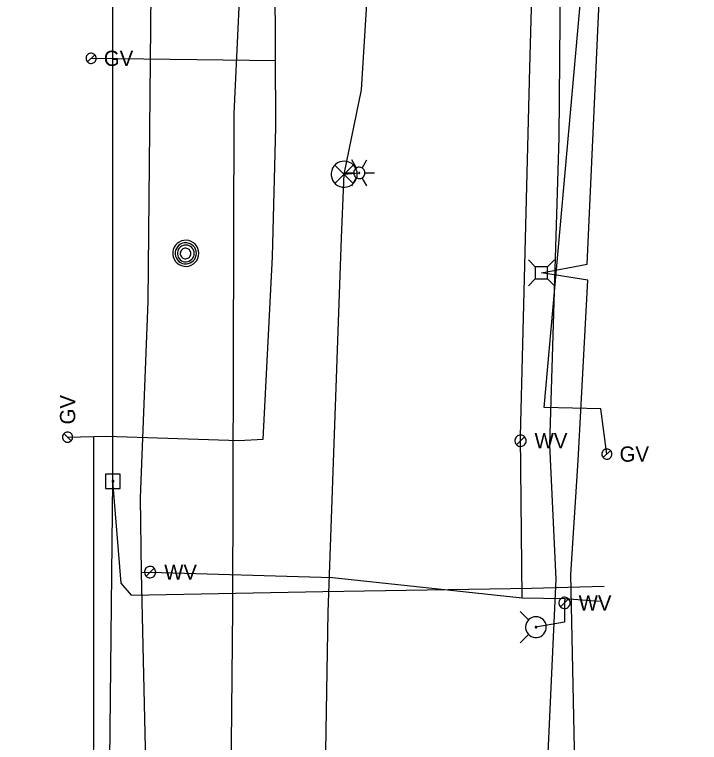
# Model space of a CAD drawing. Extents: x 600849 to 606371, y 330010 to 403088.
# Drawn here: x 601990.9 to 602163.9, y 362569.6 to 362753.4 of the extents above; entities that cross this region are included whole.
import ezdxf

# ---------------------------------------------------------------- set-up
doc = ezdxf.new("R2010")
doc.units = 0
for name, color, linetype in [('E_LTG', 7, 'Continuous'), ('E_SIG', 7, 'Continuous'), ('E_UTL_AG_Bold', 7, 'Continuous'), ('E_UTL_E_UG', 7, 'Continuous'), ('E_UTL_EPowerPole', 7, 'Continuous'), ('E_UTL_FO_UG', 7, 'Continuous'), ('E_UTL_G', 7, 'Continuous'), ('E_UTL_G_UG', 7, 'Continuous'), ('E_UTL_MH', 7, 'Continuous'), ('E_UTL_Overhead', 7, 'Continuous'), ('E_UTL_T_UG', 7, 'Continuous'), ('E_UTL_TV_UG', 7, 'Continuous'), ('E_UTL_W', 7, 'Continuous'), ('E_UTL_W_UG', 7, 'Continuous'), ('E_UTL_WHydrant', 7, 'Continuous')]:
    doc.layers.add(name, color=color, linetype=linetype)

msp = doc.modelspace()

# ---------------------------------------------------------------- linework, layer by layer
at = {"layer": 'E_LTG'}
for points in [[(602077.3, 362714.65), (602076.11, 362716.71)], [(602078.73, 362714.65), (602079.92, 362716.71)], [(602079.44, 362713.41), (602079.42, 362713.68), (602079.34, 362713.94), (602079.22, 362714.19), (602079.05, 362714.4), (602078.84, 362714.58), (602078.61, 362714.71), (602078.35, 362714.8), (602078.08, 362714.84), (602077.81, 362714.83), (602077.55, 362714.76), (602077.3, 362714.65), (602077.08, 362714.49), (602076.89, 362714.3), (602076.75, 362714.07), (602076.64, 362713.82), (602076.59, 362713.55), (602076.59, 362713.28), (602076.64, 362713.01), (602076.75, 362712.76), (602076.89, 362712.53), (602077.08, 362712.33), (602077.3, 362712.18), (602077.55, 362712.06), (602077.81, 362712), (602078.08, 362711.99), (602078.35, 362712.02), (602078.61, 362712.11), (602078.84, 362712.25), (602079.05, 362712.43), (602079.22, 362712.64), (602079.34, 362712.88), (602079.42, 362713.14), (602079.44, 362713.41)], [(602079.44, 362713.41), (602079.42, 362713.68), (602079.34, 362713.94), (602079.22, 362714.19), (602079.05, 362714.4), (602078.84, 362714.58), (602078.61, 362714.71), (602078.35, 362714.8), (602078.08, 362714.84), (602077.81, 362714.83), (602077.55, 362714.76), (602077.3, 362714.65), (602077.08, 362714.49), (602076.89, 362714.3), (602076.75, 362714.07), (602076.64, 362713.82), (602076.59, 362713.55), (602076.59, 362713.28), (602076.64, 362713.01), (602076.75, 362712.76), (602076.89, 362712.53), (602077.08, 362712.33), (602077.3, 362712.18), (602077.55, 362712.06), (602077.81, 362712), (602078.08, 362711.99), (602078.35, 362712.02), (602078.61, 362712.11), (602078.84, 362712.25), (602079.05, 362712.43), (602079.22, 362712.64), (602079.34, 362712.88), (602079.42, 362713.14), (602079.44, 362713.41)], [(602079.44, 362713.41), (602079.42, 362713.68), (602079.34, 362713.94), (602079.22, 362714.19), (602079.05, 362714.4), (602078.84, 362714.58), (602078.61, 362714.71), (602078.35, 362714.8), (602078.08, 362714.84), (602077.81, 362714.83), (602077.55, 362714.76), (602077.3, 362714.65), (602077.08, 362714.49), (602076.89, 362714.3), (602076.75, 362714.07), (602076.64, 362713.82), (602076.59, 362713.55), (602076.59, 362713.28), (602076.64, 362713.01), (602076.75, 362712.76), (602076.89, 362712.53), (602077.08, 362712.33), (602077.3, 362712.18), (602077.55, 362712.06), (602077.81, 362712), (602078.08, 362711.99), (602078.35, 362712.02), (602078.61, 362712.11), (602078.84, 362712.25), (602079.05, 362712.43), (602079.22, 362712.64), (602079.34, 362712.88), (602079.42, 362713.14), (602079.44, 362713.41)], [(602074.21, 362713.41), (602076.59, 362713.41)], [(602078.13, 362713.41), (602078.13, 362713.44), (602078.13, 362713.46), (602078.12, 362713.48), (602078.1, 362713.49), (602078.08, 362713.51), (602078.07, 362713.52), (602078.04, 362713.53), (602078.02, 362713.53), (602078, 362713.53), (602077.98, 362713.53), (602077.96, 362713.52), (602077.94, 362713.5), (602077.92, 362713.49), (602077.91, 362713.47), (602077.9, 362713.45), (602077.9, 362713.42), (602077.9, 362713.4), (602077.9, 362713.38), (602077.91, 362713.36), (602077.92, 362713.34), (602077.94, 362713.32), (602077.96, 362713.31), (602077.98, 362713.3), (602078, 362713.29), (602078.02, 362713.29), (602078.04, 362713.3), (602078.07, 362713.3), (602078.08, 362713.32), (602078.1, 362713.33), (602078.12, 362713.35), (602078.13, 362713.37), (602078.13, 362713.39), (602078.13, 362713.41)], [(602079.44, 362713.41), (602081.83, 362713.41)], [(602076.11, 362710.11), (602077.3, 362712.18)], [(602079.92, 362710.11), (602078.73, 362712.18)]]:
    msp.add_lwpolyline(points, dxfattribs=at)
at = {"layer": 'E_SIG'}
for points in [[(602077.48, 362713.08), (602077.42, 362713.7), (602077.25, 362714.3), (602076.96, 362714.86), (602076.57, 362715.35), (602076.1, 362715.76), (602075.55, 362716.08), (602074.96, 362716.28), (602074.34, 362716.37), (602073.71, 362716.34), (602073.1, 362716.2), (602072.53, 362715.93), (602072.02, 362715.57), (602071.59, 362715.12), (602071.25, 362714.59), (602071.02, 362714.01), (602070.9, 362713.39), (602070.9, 362712.76), (602071.02, 362712.15), (602071.25, 362711.56), (602071.59, 362711.04), (602072.02, 362710.58), (602072.53, 362710.22), (602073.1, 362709.96), (602073.71, 362709.81), (602074.34, 362709.78), (602074.96, 362709.87), (602075.55, 362710.08), (602076.1, 362710.39), (602076.57, 362710.8), (602076.96, 362711.29), (602077.25, 362711.85), (602077.42, 362712.45), (602077.48, 362713.08)], [(602076.45, 362715.41), (602071.84, 362710.75)], [(602071.84, 362715.36), (602076.49, 362710.71)]]:
    msp.add_lwpolyline(points, dxfattribs=at)
at = {"layer": 'E_UTL_AG_Bold'}
for points in [[(602122.46, 362689.72), (602120.71, 362691.47)], [(602125.56, 362689.72), (602127.31, 362691.47)], [(602125.56, 362689.72), (602122.46, 362689.72)], [(602122.46, 362689.72), (602122.46, 362686.63)], [(602125.56, 362686.63), (602125.56, 362689.72)], [(602122.46, 362686.63), (602120.71, 362684.87)], [(602122.46, 362686.63), (602125.56, 362686.63)], [(602125.56, 362686.63), (602127.31, 362684.87)]]:
    msp.add_lwpolyline(points, dxfattribs=at)
at = {"layer": 'E_UTL_E_UG'}
for points in [[(602127.16, 361969.58), (602118.86, 362084.69), (602120.78, 362185.95), (602122.24, 362258.58), (602123.84, 362368.46), (602125.59, 362450.35), (602124.93, 362550.41), (602127.73, 362610.78), (602126.17, 362644.72), (602128.54, 362722.37), (602129.66, 362860.25), (602130.66, 362957.55), (602132.2, 363238.39)], [(602074.18, 362713.08), (602078.59, 362734.37), (602081.83, 362787.58), (602082, 362843.06), (602079.9, 362868.76), (602083.06, 362917), (602084.54, 362975.89), (602084.19, 363021.29), (602082.84, 363096.01), (602083.34, 363175.19), (602083.68, 363203.09)], [(601990.89, 362161.71), (602000.2, 362169.24), (602002.42, 362170.35), (602013.65, 362177.81), (602031.68, 362181.87), (602062.88, 362189.43), (602074.49, 362234.65), (602077.96, 362277.66), (602076.81, 362327.76), (602077.23, 362340.04), (602078.64, 362380.35), (602075.91, 362430.33), (602069.35, 362504.17), (602068.62, 362512.42), (602070.15, 362602.43), (602073.48, 362696.99), (602074.18, 362713.08), (602078.02, 362713.41)]]:
    msp.add_lwpolyline(points, dxfattribs=at)
at = {"layer": 'E_UTL_EPowerPole'}
for points in [[(602015.73, 362637.35), (602015.73, 362640.26)], [(602017.57, 362637.35), (602013.88, 362637.35)], [(602013.88, 362637.35), (602013.88, 362633.66)], [(602016, 362635.51), (602015.99, 362635.56), (602015.98, 362635.6), (602015.96, 362635.64), (602015.93, 362635.68), (602015.9, 362635.7), (602015.86, 362635.73), (602015.81, 362635.74), (602015.77, 362635.75), (602015.72, 362635.75), (602015.68, 362635.74), (602015.64, 362635.72), (602015.6, 362635.69), (602015.57, 362635.66), (602015.55, 362635.62), (602015.53, 362635.58), (602015.52, 362635.53), (602015.52, 362635.49), (602015.53, 362635.44), (602015.55, 362635.4), (602015.57, 362635.36), (602015.6, 362635.33), (602015.64, 362635.3), (602015.68, 362635.29), (602015.72, 362635.27), (602015.77, 362635.27), (602015.81, 362635.28), (602015.86, 362635.29), (602015.9, 362635.32), (602015.93, 362635.35), (602015.96, 362635.38), (602015.98, 362635.42), (602015.99, 362635.47), (602016, 362635.51)], [(602017.57, 362633.66), (602017.57, 362637.35)], [(602013.88, 362633.66), (602017.57, 362633.66)]]:
    msp.add_lwpolyline(points, dxfattribs=at)
at = {"layer": 'E_UTL_FO_UG'}
msp.add_lwpolyline([(602127.89, 362175.18), (602126.8, 362194.14), (602128.15, 362274.2), (602130.71, 362346.76), (602132.5, 362450.75), (602133.15, 362532.1), (602131.45, 362611.96), (602133.29, 362640.79), (602135.72, 362686.34), (602124.01, 362688.17), (602135.59, 362690.4), (602139.13, 362767.82), (602137.22, 362813.98), (602144.45, 362819.7), (602163.94, 362825.93)], dxfattribs=at)
at = {"layer": 'E_UTL_G'}
for points in [[(602011.53, 362742.36), (602011.5, 362742.61), (602011.43, 362742.84), (602011.32, 362743.06), (602011.17, 362743.25), (602010.99, 362743.41), (602010.78, 362743.53), (602010.55, 362743.61), (602010.3, 362743.65), (602010.06, 362743.63), (602009.82, 362743.58), (602009.6, 362743.48), (602009.4, 362743.33), (602009.23, 362743.16), (602009.1, 362742.95), (602009.01, 362742.73), (602008.97, 362742.49), (602008.97, 362742.24), (602009.01, 362742), (602009.1, 362741.78), (602009.23, 362741.57), (602009.4, 362741.39), (602009.6, 362741.25), (602009.82, 362741.15), (602010.06, 362741.09), (602010.3, 362741.08), (602010.55, 362741.12), (602010.78, 362741.2), (602010.99, 362741.32), (602011.17, 362741.48), (602011.32, 362741.67), (602011.43, 362741.89), (602011.5, 362742.12), (602011.53, 362742.36)], [(602009.34, 362741.46), (602011.15, 362743.27)], [(602004.29, 362647.96), (602004.05, 362647.93), (602003.82, 362647.87), (602003.6, 362647.75), (602003.41, 362647.6), (602003.25, 362647.42), (602003.12, 362647.21), (602003.04, 362646.98), (602003.01, 362646.74), (602003.02, 362646.49), (602003.08, 362646.25), (602003.18, 362646.03), (602003.32, 362645.83), (602003.5, 362645.67), (602003.7, 362645.53), (602003.93, 362645.44), (602004.17, 362645.4), (602004.41, 362645.4), (602004.65, 362645.44), (602004.88, 362645.53), (602005.09, 362645.67), (602005.26, 362645.83), (602005.4, 362646.03), (602005.5, 362646.25), (602005.56, 362646.49), (602005.57, 362646.74), (602005.54, 362646.98), (602005.46, 362647.21), (602005.34, 362647.42), (602005.18, 362647.6), (602004.99, 362647.75), (602004.77, 362647.87), (602004.53, 362647.93), (602004.29, 362647.96)], [(602005.2, 362645.77), (602003.38, 362647.58)], [(602141.83, 362642.39), (602141.81, 362642.64), (602141.74, 362642.87), (602141.63, 362643.09), (602141.48, 362643.28), (602141.29, 362643.44), (602141.08, 362643.56), (602140.85, 362643.64), (602140.61, 362643.67), (602140.36, 362643.66), (602140.13, 362643.61), (602139.91, 362643.5), (602139.71, 362643.36), (602139.54, 362643.19), (602139.41, 362642.98), (602139.32, 362642.75), (602139.27, 362642.51), (602139.27, 362642.27), (602139.32, 362642.03), (602139.41, 362641.8), (602139.54, 362641.6), (602139.71, 362641.42), (602139.91, 362641.28), (602140.13, 362641.18), (602140.36, 362641.12), (602140.61, 362641.11), (602140.85, 362641.15), (602141.08, 362641.23), (602141.29, 362641.35), (602141.48, 362641.51), (602141.63, 362641.7), (602141.74, 362641.92), (602141.81, 362642.15), (602141.83, 362642.39)], [(602139.64, 362641.49), (602141.45, 362643.3)]]:
    msp.add_lwpolyline(points, dxfattribs=at)
at = {"layer": 'E_UTL_G_UG'}
for points in [[(602004.29, 362646.67), (602014.22, 362646.95), (602047.56, 362645.82), (602053.75, 362646.16), (602056.03, 362692.23), (602056.95, 362724.99), (602056.77, 362762.67), (602056.05, 362800.79), (602055.99, 362834.8), (602056.06, 362876.36), (602055.83, 362890.92), (602056.92, 362951.2), (602057.05, 363044.4), (602058.4, 363124.81), (602056.87, 363225.7), (602058.32, 363307.21), (602057.83, 363378.17), (602058.44, 363413.06), (602057.66, 363422.89), (602056.39, 363468.6)], [(602140.55, 362642.39), (602139.02, 362653.81), (602124.72, 362654.16), (602137.17, 362793.66), (602137.34, 362830.35), (602137.32, 362855.75), (602137.37, 362858.24), (602137.29, 362859.25), (602136.73, 362889.84), (602083.39, 362889.26), (602055.83, 362890.92)], [(602010.24, 362742.36), (602056.87, 362741.84)], [(602010.83, 362544.4), (602010.93, 362591.14), (602010.93, 362646.86)]]:
    msp.add_lwpolyline(points, dxfattribs=at)
at = {"layer": 'E_UTL_MH'}
for points in [[(602037.46, 362693.11), (602037.4, 362693.73), (602037.23, 362694.33), (602036.94, 362694.89), (602036.55, 362695.38), (602036.08, 362695.79), (602035.53, 362696.11), (602034.94, 362696.31), (602034.32, 362696.4), (602033.69, 362696.37), (602033.08, 362696.23), (602032.51, 362695.96), (602032, 362695.6), (602031.57, 362695.15), (602031.23, 362694.62), (602031, 362694.04), (602030.88, 362693.42), (602030.88, 362692.79), (602031, 362692.18), (602031.23, 362691.59), (602031.57, 362691.07), (602032, 362690.61), (602032.51, 362690.25), (602033.08, 362689.99), (602033.69, 362689.84), (602034.32, 362689.81), (602034.94, 362689.9), (602035.53, 362690.11), (602036.08, 362690.42), (602036.55, 362690.83), (602036.94, 362691.32), (602037.23, 362691.88), (602037.4, 362692.48), (602037.46, 362693.11)], [(602036.85, 362693.1), (602036.8, 362693.61), (602036.65, 362694.1), (602036.42, 362694.55), (602036.11, 362694.95), (602035.72, 362695.28), (602035.28, 362695.54), (602034.8, 362695.7), (602034.3, 362695.78), (602033.79, 362695.75), (602033.29, 362695.63), (602032.83, 362695.42), (602032.42, 362695.13), (602032.07, 362694.76), (602031.79, 362694.33), (602031.6, 362693.86), (602031.5, 362693.36), (602031.5, 362692.85), (602031.6, 362692.35), (602031.79, 362691.88), (602032.07, 362691.45), (602032.42, 362691.08), (602032.83, 362690.78), (602033.29, 362690.57), (602033.79, 362690.45), (602034.3, 362690.43), (602034.8, 362690.5), (602035.28, 362690.67), (602035.72, 362690.92), (602036.11, 362691.26), (602036.42, 362691.66), (602036.65, 362692.11), (602036.8, 362692.6), (602036.85, 362693.1)], [(602036.28, 362693.07), (602036.24, 362693.48), (602036.13, 362693.87), (602035.95, 362694.22), (602035.69, 362694.54), (602035.39, 362694.81), (602035.04, 362695.01), (602034.66, 362695.14), (602034.26, 362695.2), (602033.85, 362695.18), (602033.46, 362695.09), (602033.09, 362694.92), (602032.76, 362694.68), (602032.48, 362694.39), (602032.26, 362694.05), (602032.11, 362693.67), (602032.03, 362693.28), (602032.03, 362692.87), (602032.11, 362692.47), (602032.26, 362692.1), (602032.48, 362691.76), (602032.76, 362691.46), (602033.09, 362691.23), (602033.46, 362691.06), (602033.85, 362690.97), (602034.26, 362690.95), (602034.66, 362691), (602035.04, 362691.14), (602035.39, 362691.34), (602035.69, 362691.6), (602035.95, 362691.92), (602036.13, 362692.28), (602036.24, 362692.67), (602036.28, 362693.07)], [(602035.43, 362693.06), (602035.4, 362693.31), (602035.33, 362693.55), (602035.22, 362693.78), (602035.06, 362693.98), (602034.87, 362694.14), (602034.65, 362694.27), (602034.41, 362694.35), (602034.16, 362694.39), (602033.91, 362694.38), (602033.66, 362694.32), (602033.43, 362694.21), (602033.22, 362694.07), (602033.05, 362693.88), (602032.91, 362693.67), (602032.82, 362693.43), (602032.77, 362693.18), (602032.77, 362692.93), (602032.82, 362692.68), (602032.91, 362692.45), (602033.05, 362692.24), (602033.22, 362692.05), (602033.43, 362691.9), (602033.66, 362691.8), (602033.91, 362691.74), (602034.16, 362691.73), (602034.41, 362691.76), (602034.65, 362691.85), (602034.87, 362691.97), (602035.06, 362692.14), (602035.22, 362692.34), (602035.33, 362692.56), (602035.4, 362692.81), (602035.43, 362693.06)]]:
    msp.add_lwpolyline(points, dxfattribs=at)
at = {"layer": 'E_UTL_Overhead'}
msp.add_lwpolyline([(602014.48, 362518.11), (602015.76, 362635.51), (602015.72, 362824.59), (602019.86, 363008.4), (602015.51, 363112.13), (602019.7, 363230.46), (602017.88, 363240.62), (602020.53, 363264.51), (602020.79, 363276.96), (602020.36, 363337.42), (602022.05, 363392.76), (602020.76, 363497.69), (602023.02, 363665.48), (602022.89, 363819.62), (602023.8, 363946.92), (602023.98, 364037.98)], dxfattribs=at)
at = {"layer": 'E_UTL_T_UG'}
msp.add_lwpolyline([(602029, 361187.95), (602030.09, 361332.68), (602030.32, 361479.32), (602031.6, 361623.57), (602034.81, 361758.94), (602039.97, 361895.46), (602038.92, 362037.46), (602039.07, 362150.46), (602039.52, 362213.37), (602040.11, 362261.56), (602042.13, 362282.82), (602042.8, 362315.54), (602044.04, 362453.27), (602044.88, 362483.99), (602046.05, 362603.33), (602046.4, 362728.45), (602052.99, 362867.92), (602054.63, 363014.99), (602055.87, 363161.76), (602058.26, 363302.99), (602058.58, 363452.58), (602055.9, 363653.18), (602056.25, 363696.56), (602056.95, 363843.75)], dxfattribs=at)
at = {"layer": 'E_UTL_TV_UG'}
for points in [[(602020.46, 362606.73), (602017.86, 362609.75), (602015.76, 362635.51)], [(602020.46, 362606.73), (602068.76, 362607.72), (602121.55, 362608.54), (602139.86, 362609.04)]]:
    msp.add_lwpolyline(points, dxfattribs=at)
at = {"layer": 'E_UTL_W'}
for points in [[(602120.15, 362645.75), (602120.13, 362646.02), (602120.05, 362646.28), (602119.93, 362646.52), (602119.76, 362646.73), (602119.55, 362646.91), (602119.32, 362647.05), (602119.06, 362647.14), (602118.8, 362647.18), (602118.52, 362647.16), (602118.26, 362647.1), (602118.01, 362646.99), (602117.79, 362646.83), (602117.61, 362646.63), (602117.46, 362646.4), (602117.36, 362646.15), (602117.31, 362645.89), (602117.31, 362645.62), (602117.36, 362645.35), (602117.46, 362645.1), (602117.61, 362644.87), (602117.79, 362644.67), (602118.01, 362644.52), (602118.26, 362644.4), (602118.52, 362644.34), (602118.8, 362644.33), (602119.06, 362644.37), (602119.32, 362644.45), (602119.55, 362644.59), (602119.76, 362644.77), (602119.93, 362644.98), (602120.05, 362645.22), (602120.13, 362645.48), (602120.15, 362645.75)], [(602117.72, 362644.74), (602119.74, 362646.76)], [(602026.56, 362612.57), (602026.54, 362612.84), (602026.46, 362613.1), (602026.33, 362613.34), (602026.17, 362613.56), (602025.96, 362613.73), (602025.73, 362613.87), (602025.47, 362613.96), (602025.2, 362614), (602024.93, 362613.98), (602024.67, 362613.92), (602024.42, 362613.81), (602024.2, 362613.65), (602024.01, 362613.45), (602023.87, 362613.23), (602023.77, 362612.97), (602023.72, 362612.71), (602023.72, 362612.44), (602023.77, 362612.17), (602023.87, 362611.92), (602024.01, 362611.69), (602024.2, 362611.49), (602024.42, 362611.34), (602024.67, 362611.22), (602024.93, 362611.16), (602025.2, 362611.15), (602025.47, 362611.19), (602025.73, 362611.27), (602025.96, 362611.41), (602026.17, 362611.59), (602026.33, 362611.8), (602026.46, 362612.04), (602026.54, 362612.3), (602026.56, 362612.57)], [(602024.13, 362611.56), (602026.14, 362613.58)], [(602131.28, 362604.79), (602131.25, 362605.06), (602131.18, 362605.32), (602131.05, 362605.56), (602130.88, 362605.78), (602130.68, 362605.96), (602130.45, 362606.09), (602130.19, 362606.18), (602129.92, 362606.22), (602129.65, 362606.21), (602129.39, 362606.14), (602129.14, 362606.03), (602128.92, 362605.87), (602128.73, 362605.68), (602128.59, 362605.45), (602128.48, 362605.2), (602128.43, 362604.93), (602128.43, 362604.66), (602128.48, 362604.39), (602128.59, 362604.14), (602128.73, 362603.91), (602128.92, 362603.72), (602129.14, 362603.56), (602129.39, 362603.45), (602129.65, 362603.38), (602129.92, 362603.37), (602130.19, 362603.41), (602130.45, 362603.5), (602130.68, 362603.63), (602130.88, 362603.81), (602131.05, 362604.02), (602131.18, 362604.26), (602131.25, 362604.52), (602131.28, 362604.79)], [(602128.84, 362603.79), (602130.86, 362605.8)]]:
    msp.add_lwpolyline(points, dxfattribs=at)
at = {"layer": 'E_UTL_W_UG'}
for points in [[(602024.75, 362534.97), (602022.93, 362612.44), (602022.71, 362631.34), (602024.62, 362680.9), (602025.4, 362759.12), (602024.46, 362761.14), (602022.38, 362765.64), (602021.57, 362768.31), (602021.06, 362801.51), (602021.18, 362802.42), (602023.65, 362891.69), (602026.27, 363142.63), (602026.3, 363222.46), (602036.83, 363240.6), (602037.08, 363327.83), (602037.22, 363362.53)], [(602119.15, 362606.07), (602118.71, 362646.92), (602121.13, 362739.99), (602122.93, 362806.3), (602125.79, 362806.62), (602127.93, 362806.71)], [(602022.93, 362612.44), (602025.13, 362612.57), (602071.26, 362611.25), (602119.15, 362606.07), (602129.9, 362605.93), (602138.72, 362605.27)], [(602129.9, 362605.93), (602129.85, 362604.79), (602129.84, 362599.9), (602122.63, 362598.68)]]:
    msp.add_lwpolyline(points, dxfattribs=at)
at = {"layer": 'E_UTL_WHydrant'}
for points in [[(602120.79, 362600.51), (602118.65, 362602.66)], [(602122.63, 362601.3), (602122.13, 362601.25), (602121.65, 362601.11), (602121.21, 362600.89), (602120.82, 362600.58), (602120.49, 362600.2), (602120.24, 362599.77), (602120.08, 362599.3), (602120.01, 362598.8), (602120.03, 362598.31), (602120.15, 362597.82), (602120.36, 362597.37), (602120.65, 362596.96), (602121.01, 362596.62), (602121.43, 362596.35), (602121.89, 362596.16), (602122.38, 362596.07), (602122.88, 362596.07), (602123.37, 362596.16), (602123.83, 362596.35), (602124.25, 362596.62), (602124.61, 362596.96), (602124.9, 362597.37), (602125.11, 362597.82), (602125.22, 362598.31), (602125.25, 362598.8), (602125.18, 362599.3), (602125.01, 362599.77), (602124.76, 362600.2), (602124.44, 362600.58), (602124.05, 362600.89), (602123.6, 362601.11), (602123.12, 362601.25), (602122.63, 362601.3)], [(602122.63, 362598.88), (602122.59, 362598.88), (602122.55, 362598.86), (602122.52, 362598.85), (602122.49, 362598.82), (602122.47, 362598.79), (602122.45, 362598.76), (602122.43, 362598.73), (602122.43, 362598.69), (602122.43, 362598.65), (602122.44, 362598.61), (602122.45, 362598.58), (602122.48, 362598.55), (602122.5, 362598.52), (602122.54, 362598.5), (602122.57, 362598.49), (602122.61, 362598.48), (602122.65, 362598.48), (602122.69, 362598.49), (602122.72, 362598.5), (602122.75, 362598.52), (602122.78, 362598.55), (602122.8, 362598.58), (602122.82, 362598.61), (602122.83, 362598.65), (602122.83, 362598.69), (602122.82, 362598.73), (602122.81, 362598.76), (602122.79, 362598.79), (602122.77, 362598.82), (602122.74, 362598.85), (602122.7, 362598.86), (602122.67, 362598.88), (602122.63, 362598.88)], [(602120.79, 362596.84), (602118.65, 362594.7)]]:
    msp.add_lwpolyline(points, dxfattribs=at)

# ---------------------------------------------------------------- texts
at = {"layer": 'E_UTL_G'}
for p in [(602013.45, 362740.44), (602143.76, 362640.47)]:
    msp.add_text('GV', height=3.85, dxfattribs=at).set_placement(p)
msp.add_text('GV', height=3.85, rotation=90, dxfattribs=at).set_placement((602006.22, 362649.88))
at = {"layer": 'E_UTL_W'}
for p in [(602122.29, 362643.83), (602028.7, 362610.65), (602133.42, 362602.87)]:
    msp.add_text('WV', height=3.85, dxfattribs=at).set_placement(p)

doc.saveas('drawing.dxf')
